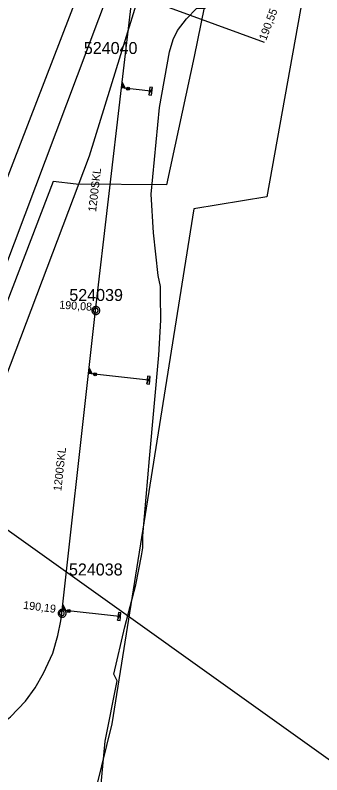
# Model space of a CAD drawing. Extents: x -746464 to -745690, y -1051581 to -1049993.
# Drawn here: x -746159.6 to -746121.4, y -1050681.1 to -1050586.2 of the extents above; entities that cross this region are included whole.
import ezdxf

# ---------------------------------------------------------------- set-up
doc = ezdxf.new("R2010")
doc.units = 0
for name, color, linetype in [('04_CETIN_neprovozovane', 7, 'Continuous'), ('04_CETIN_radiove site', 7, 'Continuous'), ('04_CETIN_sdelovaci_podzem', 7, 'Continuous'), ('10_CD_Telematika_metalika', 7, 'Continuous'), ('45_Eltodo_popisy', 7, 'Continuous'), ('45_Eltodo_vedeni_NN_zemni', 7, 'Continuous'), ('51_PVaK_kanal_destova_neoverena poloha', 7, 'Continuous'), ('51_PVaK_kanal_destova_overena poloha', 7, 'Continuous'), ('51_PVaK_kanal_NEPROVOZUJE PVK_neoverena poloha', 7, 'Continuous'), ('51_PVaK_kanal_objekty', 7, 'Continuous'), ('51_PVaK_kanal_popisy', 7, 'Continuous'), ('51_PVaK_vodovod_overena poloha_rad', 7, 'Continuous'), ('51_PVaK_vodovod_zruseno_overena poloha', 7, 'Continuous')]:
    doc.layers.add(name, color=color, linetype=linetype)

msp = doc.modelspace()

# ---------------------------------------------------------------- linework, layer by layer
at = {"layer": '04_CETIN_neprovozovane'}
msp.add_lwpolyline([(-746200.34, -1050793.69), (-746199.63, -1050787.74), (-746192.09, -1050723.16), (-746182.57, -1050688.9), (-746150.37, -1050603.75), (-746141.13, -1050573.78)], dxfattribs=at)
at = {"layer": '04_CETIN_radiove site'}
msp.add_line((-745690.053, -1050986.801), (-746458.107, -1050437.909), dxfattribs=at)
at = {"layer": '04_CETIN_sdelovaci_podzem'}
for points in [[(-746131.97, -1050561.01), (-746132.5, -1050561.97), (-746133.09, -1050563.5), (-746132.63, -1050572.05), (-746136.06, -1050585.18), (-746137.3, -1050591.32), (-746140.75, -1050607.36), (-746152.04, -1050607.28), (-746154.92, -1050606.92), (-746162.75, -1050627.39), (-746169.2, -1050645.93), (-746175, -1050664.77), (-746172.42, -1050689.19), (-746178.54, -1050708.08), (-746184.16, -1050714.59), (-746188.16, -1050728.94), (-746191.95, -1050744.88), (-746195.69, -1050763.3), (-746196.39, -1050766.91)], [(-746140.75, -1050607.36), (-746152.04, -1050607.28)]]:
    msp.add_lwpolyline(points, dxfattribs=at)
at = {"layer": '10_CD_Telematika_metalika'}
msp.add_lwpolyline([(-746116.552, -1050521.207), (-746121.17, -1050569.408), (-746128.236, -1050608.848), (-746137.347, -1050610.336), (-746147.573, -1050674.704), (-746154.081, -1050701.12), (-746179.17, -1050709.95), (-746193.05, -1050747.67), (-746206.515, -1050825.577), (-746217.3, -1050901.851), (-746223.756, -1050942.953), (-746230.272, -1050994.196), (-746241.227, -1050999.731), (-746247.174, -1051050.056), (-746252.666, -1051096.533), (-746257.91, -1051185.16), (-746266.649, -1051259.574), (-746273.157, -1051294.362), (-746289.838, -1051383.531), (-746309.089, -1051442.724), (-746337.772, -1051532.949), (-746327.582, -1051537.864), (-746339.385, -1051562.334), (-746354.288, -1051580.571)], dxfattribs=at)
at = {"layer": '45_Eltodo_vedeni_NN_zemni'}
for points in [[(-746139.91, -1050589.2), (-746139.4, -1050588.09), (-746138.27, -1050586.62), (-746136.96, -1050585.27), (-746135.93, -1050585.27), (-746132.44, -1050572.17), (-746132.4, -1050571.39), (-746132.88, -1050570.61), (-746133.66, -1050569.45), (-746133.86, -1050567.97), (-746133.65, -1050566.38), (-746131.21, -1050559.27), (-746130.07, -1050557.06)], [(-746141.5, -1050620.07), (-746141.78, -1050618.69), (-746142.4, -1050613.35), (-746142.67, -1050608.54), (-746141.62, -1050597.68), (-746140.38, -1050590.75), (-746139.91, -1050589.2)], [(-746143.72, -1050652.7), (-746143.72, -1050651.22), (-746142.9, -1050641.54), (-746141.73, -1050628.64), (-746141.47, -1050624.27), (-746141.52, -1050621.2), (-746141.5, -1050620.07)], [(-746149.02, -1050685.01), (-746149.08, -1050683.99), (-746148.43, -1050676.86), (-746146.91, -1050669.33), (-746147.31, -1050668.49), (-746145.96, -1050662.59), (-746144.6, -1050657.33), (-746143.89, -1050653.72), (-746143.72, -1050652.7)]]:
    msp.add_lwpolyline(points, dxfattribs=at)
at = {"layer": '51_PVaK_kanal_destova_neoverena poloha'}
msp.add_line((-746128.52, -1050589.58), (-746145, -1050583.53), dxfattribs=at)
at = {"layer": '51_PVaK_kanal_destova_overena poloha'}
for points in [[(-746149.6, -1050623.05), (-746146.364, -1050595.249), (-746145, -1050583.53)], [(-746153.81, -1050660.89), (-746153.768, -1050660.521), (-746150.478, -1050630.941), (-746149.6, -1050623.05)], [(-746177.885, -1050678.686), (-746176.557, -1050678.911), (-746175.229, -1050679.048), (-746173.784, -1050679.087), (-746172.397, -1050679.038), (-746169.984, -1050678.715), (-746168.109, -1050678.247), (-746166.234, -1050677.583), (-746164.516, -1050676.801), (-746163.012, -1050675.844), (-746162.13, -1050675.32), (-746160.238, -1050673.813), (-746158.363, -1050671.86), (-746157.152, -1050670.219), (-746156.098, -1050668.383), (-746154.926, -1050665.883), (-746154.301, -1050663.657), (-746153.949, -1050661.821), (-746153.81, -1050660.89)]]:
    msp.add_lwpolyline(points, dxfattribs=at)
at = {"layer": '51_PVaK_kanal_NEPROVOZUJE PVK_neoverena poloha'}
for p, q in [((-746142.71, -1050595.67), (-746146.364, -1050595.249)), ((-746142.99, -1050631.78), (-746150.478, -1050630.941)), ((-746146.64, -1050661.3), (-746153.768, -1050660.521))]:
    msp.add_line(p, q, dxfattribs=at)
at = {"layer": '51_PVaK_kanal_objekty'}
for p, q in [((-746142.947, -1050596.12), (-746142.508, -1050595.196)), ((-746143.225, -1050632.232), (-746142.791, -1050631.304)), ((-746146.875, -1050661.752), (-746146.441, -1050660.824))]:
    msp.add_line(p, q, dxfattribs=at)
for points in [[(-746145.367, -1050595.368), (-746146.362, -1050595.252), (-746146.279, -1050594.542), (-746145.913, -1050595.304)], [(-746146.007, -1050595.24), (-746146.296, -1050595.206), (-746146.244, -1050594.753), (-746146.007, -1050595.245)], [(-746146.105, -1050595.176), (-746146.25, -1050595.159), (-746146.223, -1050594.926), (-746146.106, -1050595.181)], [(-746149.07, -1050623.06), (-746149.08, -1050623.01), (-746149.08, -1050622.96), (-746149.1, -1050622.91), (-746149.12, -1050622.86), (-746149.14, -1050622.81), (-746149.17, -1050622.77), (-746149.2, -1050622.73), (-746149.24, -1050622.69), (-746149.28, -1050622.66), (-746149.32, -1050622.63), (-746149.37, -1050622.61), (-746149.42, -1050622.59), (-746149.47, -1050622.57), (-746149.52, -1050622.57), (-746149.57, -1050622.56), (-746149.62, -1050622.57), (-746149.67, -1050622.57), (-746149.72, -1050622.59), (-746149.77, -1050622.61), (-746149.82, -1050622.63), (-746149.86, -1050622.66), (-746149.9, -1050622.69), (-746149.94, -1050622.73), (-746149.97, -1050622.77), (-746150, -1050622.81), (-746150.02, -1050622.86), (-746150.04, -1050622.91), (-746150.06, -1050622.96), (-746150.06, -1050623.01), (-746150.07, -1050623.06), (-746150.06, -1050623.11), (-746150.06, -1050623.16), (-746150.04, -1050623.21), (-746150.02, -1050623.26), (-746150, -1050623.31), (-746149.97, -1050623.35), (-746149.94, -1050623.39), (-746149.9, -1050623.43), (-746149.86, -1050623.46), (-746149.82, -1050623.49), (-746149.77, -1050623.51), (-746149.72, -1050623.53), (-746149.67, -1050623.55), (-746149.62, -1050623.55), (-746149.57, -1050623.56), (-746149.52, -1050623.55), (-746149.47, -1050623.55), (-746149.42, -1050623.53), (-746149.37, -1050623.51), (-746149.32, -1050623.49), (-746149.28, -1050623.46), (-746149.24, -1050623.43), (-746149.2, -1050623.39), (-746149.17, -1050623.35), (-746149.14, -1050623.31), (-746149.12, -1050623.26), (-746149.1, -1050623.21), (-746149.08, -1050623.16), (-746149.08, -1050623.11), (-746149.07, -1050623.06)], [(-746149.3, -1050623.05), (-746149.3, -1050623.02), (-746149.306, -1050622.99), (-746149.312, -1050622.96), (-746149.324, -1050622.93), (-746149.342, -1050622.9), (-746149.36, -1050622.876), (-746149.378, -1050622.852), (-746149.402, -1050622.828), (-746149.426, -1050622.81), (-746149.45, -1050622.792), (-746149.48, -1050622.774), (-746149.51, -1050622.762), (-746149.54, -1050622.756), (-746149.57, -1050622.75), (-746149.6, -1050622.75), (-746149.63, -1050622.75), (-746149.66, -1050622.756), (-746149.69, -1050622.762), (-746149.72, -1050622.774), (-746149.75, -1050622.792), (-746149.774, -1050622.81), (-746149.798, -1050622.828), (-746149.822, -1050622.852), (-746149.84, -1050622.876), (-746149.858, -1050622.9), (-746149.876, -1050622.93), (-746149.888, -1050622.96), (-746149.894, -1050622.99), (-746149.9, -1050623.02), (-746149.9, -1050623.05), (-746149.9, -1050623.08), (-746149.894, -1050623.11), (-746149.888, -1050623.14), (-746149.876, -1050623.17), (-746149.858, -1050623.2), (-746149.84, -1050623.224), (-746149.822, -1050623.248), (-746149.798, -1050623.272), (-746149.774, -1050623.29), (-746149.75, -1050623.308), (-746149.72, -1050623.326), (-746149.69, -1050623.338), (-746149.66, -1050623.344), (-746149.63, -1050623.35), (-746149.6, -1050623.35), (-746149.57, -1050623.35), (-746149.54, -1050623.344), (-746149.51, -1050623.338), (-746149.48, -1050623.326), (-746149.45, -1050623.308), (-746149.426, -1050623.29), (-746149.402, -1050623.272), (-746149.378, -1050623.248), (-746149.36, -1050623.224), (-746149.342, -1050623.2), (-746149.324, -1050623.17), (-746149.312, -1050623.14), (-746149.306, -1050623.11), (-746149.3, -1050623.08), (-746149.3, -1050623.05)], [(-746149.481, -1050631.054), (-746150.476, -1050630.943), (-746150.397, -1050630.233), (-746150.027, -1050630.993)], [(-746150.121, -1050630.93), (-746150.411, -1050630.898), (-746150.36, -1050630.444), (-746150.122, -1050630.935)], [(-746150.22, -1050630.866), (-746150.365, -1050630.85), (-746150.339, -1050630.617), (-746150.22, -1050630.871)], [(-746153.28, -1050660.9), (-746153.29, -1050660.85), (-746153.29, -1050660.8), (-746153.31, -1050660.75), (-746153.33, -1050660.7), (-746153.35, -1050660.65), (-746153.38, -1050660.61), (-746153.41, -1050660.57), (-746153.45, -1050660.53), (-746153.49, -1050660.5), (-746153.53, -1050660.47), (-746153.58, -1050660.45), (-746153.63, -1050660.43), (-746153.68, -1050660.41), (-746153.73, -1050660.41), (-746153.78, -1050660.4), (-746153.83, -1050660.41), (-746153.88, -1050660.41), (-746153.93, -1050660.43), (-746153.98, -1050660.45), (-746154.03, -1050660.47), (-746154.07, -1050660.5), (-746154.11, -1050660.53), (-746154.15, -1050660.57), (-746154.18, -1050660.61), (-746154.21, -1050660.65), (-746154.23, -1050660.7), (-746154.25, -1050660.75), (-746154.27, -1050660.8), (-746154.27, -1050660.85), (-746154.28, -1050660.9), (-746154.27, -1050660.95), (-746154.27, -1050661), (-746154.25, -1050661.05), (-746154.23, -1050661.1), (-746154.21, -1050661.15), (-746154.18, -1050661.19), (-746154.15, -1050661.23), (-746154.11, -1050661.27), (-746154.07, -1050661.3), (-746154.03, -1050661.33), (-746153.98, -1050661.35), (-746153.93, -1050661.37), (-746153.88, -1050661.39), (-746153.83, -1050661.39), (-746153.78, -1050661.4), (-746153.73, -1050661.39), (-746153.68, -1050661.39), (-746153.63, -1050661.37), (-746153.58, -1050661.35), (-746153.53, -1050661.33), (-746153.49, -1050661.3), (-746153.45, -1050661.27), (-746153.41, -1050661.23), (-746153.38, -1050661.19), (-746153.35, -1050661.15), (-746153.33, -1050661.1), (-746153.31, -1050661.05), (-746153.29, -1050661), (-746153.29, -1050660.95), (-746153.28, -1050660.9)], [(-746153.766, -1050660.594), (-746153.795, -1050660.59), (-746153.826, -1050660.591), (-746153.856, -1050660.593), (-746153.887, -1050660.6), (-746153.92, -1050660.613), (-746153.946, -1050660.628), (-746153.972, -1050660.642), (-746153.999, -1050660.662), (-746154.021, -1050660.683), (-746154.042, -1050660.704), (-746154.064, -1050660.731), (-746154.08, -1050660.759), (-746154.091, -1050660.787), (-746154.101, -1050660.816), (-746154.105, -1050660.845), (-746154.11, -1050660.875), (-746154.108, -1050660.905), (-746154.107, -1050660.936), (-746154.099, -1050660.967), (-746154.086, -1050660.999), (-746154.072, -1050661.026), (-746154.058, -1050661.052), (-746154.037, -1050661.079), (-746154.016, -1050661.1), (-746153.995, -1050661.122), (-746153.969, -1050661.144), (-746153.941, -1050661.16), (-746153.912, -1050661.17), (-746153.883, -1050661.181), (-746153.854, -1050661.185), (-746153.824, -1050661.19), (-746153.794, -1050661.188), (-746153.763, -1050661.187), (-746153.732, -1050661.179), (-746153.7, -1050661.166), (-746153.674, -1050661.152), (-746153.647, -1050661.137), (-746153.62, -1050661.117), (-746153.599, -1050661.096), (-746153.578, -1050661.075), (-746153.555, -1050661.048), (-746153.539, -1050661.021), (-746153.529, -1050660.992), (-746153.519, -1050660.963), (-746153.514, -1050660.934), (-746153.51, -1050660.904), (-746153.511, -1050660.874), (-746153.513, -1050660.843), (-746153.52, -1050660.812), (-746153.533, -1050660.78), (-746153.548, -1050660.753), (-746153.562, -1050660.727), (-746153.582, -1050660.7), (-746153.603, -1050660.679), (-746153.624, -1050660.657), (-746153.651, -1050660.635), (-746153.679, -1050660.619), (-746153.707, -1050660.609), (-746153.736, -1050660.598), (-746153.766, -1050660.594)], [(-746152.771, -1050660.634), (-746153.766, -1050660.523), (-746153.687, -1050659.813), (-746153.317, -1050660.573)], [(-746153.411, -1050660.51), (-746153.701, -1050660.478), (-746153.65, -1050660.024), (-746153.412, -1050660.515)], [(-746153.51, -1050660.446), (-746153.655, -1050660.43), (-746153.629, -1050660.197), (-746153.51, -1050660.451)]]:
    msp.add_lwpolyline(points, dxfattribs=at)
for points in [[(-746142.947, -1050596.12), (-746142.62, -1050596.158), (-746142.508, -1050595.196), (-746142.835, -1050595.158)], [(-746143.225, -1050632.232), (-746142.898, -1050632.268), (-746142.791, -1050631.304), (-746143.118, -1050631.268)], [(-746146.875, -1050661.752), (-746146.548, -1050661.788), (-746146.441, -1050660.824), (-746146.768, -1050660.788)]]:
    msp.add_lwpolyline(points, close=True, dxfattribs=at)
for centre, radius in [((-746145.551, -1050595.346), 0.189), ((-746145.549, -1050595.345), 0.0932), ((-746149.664, -1050631.033), 0.189), ((-746149.663, -1050631.032), 0.0932), ((-746152.954, -1050660.613), 0.189), ((-746152.953, -1050660.612), 0.0932)]:
    msp.add_circle(centre, radius, dxfattribs=at)
at = {"layer": '51_PVaK_vodovod_overena poloha_rad'}
msp.add_lwpolyline([(-746147.933, -1050583.079), (-746165.15, -1050628.8), (-746166.75, -1050634.58), (-746168.13, -1050640.41), (-746172, -1050657.92), (-746176.97, -1050682.77), (-746178.84, -1050688.14), (-746188.2, -1050701.63), (-746198.12, -1050740.78), (-746218.81, -1050853.45), (-746233.127, -1050942.931)], dxfattribs=at)
at = {"layer": '51_PVaK_vodovod_zruseno_overena poloha'}
msp.add_lwpolyline([(-746116.909, -1050502.149), (-746147.7, -1050572.88), (-746172.4, -1050636.92), (-746184.51, -1050675.89), (-746206.04, -1050745.23), (-746212.25, -1050771.46), (-746220.36, -1050834.76), (-746222.15, -1050884.77), (-746231.6, -1050947.12)], dxfattribs=at)

# ---------------------------------------------------------------- texts
at = {"layer": '45_Eltodo_popisy'}
for s, p in [('524040', (-746151.074, -1050591.009)), ('524039', (-746152.886, -1050621.871)), ('524038', (-746152.93, -1050656.17))]:
    msp.add_text(s, height=1.5, dxfattribs=at).set_placement(p)
at = {"layer": '51_PVaK_kanal_popisy'}
for s, rotation, p in [('190,55', 69.29596, (-746128.336, -1050589.395)), ('1200SKL', 83.36035, (-746149.55, -1050610.777)), ('190,08', 356.09809, (-746154.164, -1050622.819)), ('1200SKL', 83.65229, (-746153.89, -1050645.675)), ('190,19', 352.5647, (-746158.683, -1050660.324))]:
    msp.add_text(s, height=1, rotation=rotation, dxfattribs=at).set_placement(p)

doc.saveas('drawing.dxf')
